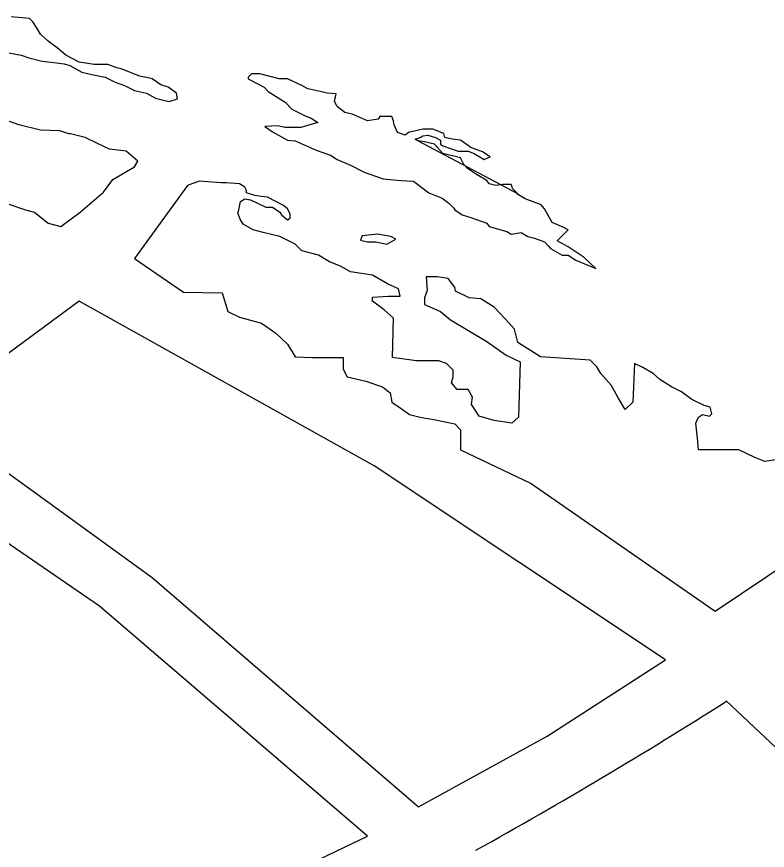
# Model space of a CAD drawing. Extents: x -11.4 to 84.1, y 11.1 to 59.
# Drawn here: x 35.07536 to 35.11317, y 30.54357 to 30.58561 of the extents above; entities that cross this region are included whole.
import ezdxf

# ---------------------------------------------------------------- set-up
doc = ezdxf.new("R2010")
doc.units = 0
doc.layers.add('SH_Data', color=7, linetype='Continuous')

msp = doc.modelspace()

# ---------------------------------------------------------------- linework, layer by layer
at = {"layer": 'SH_Data'}
for p, q in [((35.07880028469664, 30.579509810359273), (35.077995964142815, 30.579721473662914)), ((35.07880028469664, 30.579509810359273), (35.077995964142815, 30.579721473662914)), ((35.10060160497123, 30.57667352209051), (35.09556401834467, 30.579340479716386))]:
    msp.add_line(p, q, dxfattribs=at)
for points in [[(35.0746940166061, 30.583827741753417), (35.075583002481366, 30.583658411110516), (35.075963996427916, 30.58353141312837), (35.07664131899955, 30.583362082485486), (35.07736097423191, 30.583277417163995), (35.07774196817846, 30.583235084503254), (35.07803829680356, 30.583150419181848), (35.07863095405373, 30.582811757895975), (35.07913894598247, 30.582684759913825), (35.079816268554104, 30.582557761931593), (35.08032426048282, 30.582303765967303), (35.08078991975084, 30.582134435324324), (35.08129791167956, 30.581880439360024), (35.08189056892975, 30.58175344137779), (35.082356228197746, 30.581499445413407), (35.082821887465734, 30.58137244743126), (35.08303355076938, 30.581330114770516), (35.083456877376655, 30.581457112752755), (35.08341454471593, 30.58175344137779), (35.08299121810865, 30.58204977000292), (35.0826102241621, 30.582176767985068), (35.082186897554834, 30.58247309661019), (35.08197523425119, 30.582515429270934), (35.08155190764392, 30.582600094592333), (35.080916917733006, 30.58285409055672), (35.08062058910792, 30.582981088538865), (35.08040892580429, 30.583023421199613), (35.0799432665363, 30.5831927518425), (35.079265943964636, 30.5831927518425), (35.07850395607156, 30.583319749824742), (35.07782663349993, 30.583658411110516), (35.07740330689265, 30.584039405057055), (35.07693764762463, 30.584378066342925), (35.076556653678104, 30.584716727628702), (35.076387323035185, 30.585013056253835), (35.076175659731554, 30.585351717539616), (35.07600632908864, 30.585521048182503), (35.075075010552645, 30.585605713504)], [(35.09556401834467, 30.579340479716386), (35.0954370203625, 30.57942514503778), (35.09569101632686, 30.579509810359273), (35.09581801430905, 30.57959447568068), (35.09607201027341, 30.579636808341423), (35.09645300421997, 30.579509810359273), (35.09670700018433, 30.57938281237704), (35.09670700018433, 30.5791711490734), (35.096833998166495, 30.579086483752), (35.097595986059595, 30.57883248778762), (35.098103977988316, 30.57883248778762), (35.098400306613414, 30.578705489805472), (35.09890829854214, 30.578409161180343), (35.09920462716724, 30.578536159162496), (35.09882363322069, 30.578790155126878), (35.0982309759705, 30.579001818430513), (35.09772298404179, 30.57938281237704), (35.09729965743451, 30.57942514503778), (35.096918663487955, 30.579509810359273), (35.096876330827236, 30.579721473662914), (35.096326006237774, 30.57993313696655), (35.09581801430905, 30.57993313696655), (35.09509835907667, 30.579763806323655), (35.09492902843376, 30.579636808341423), (35.09454803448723, 30.579763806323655), (35.09437870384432, 30.580144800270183), (35.0943363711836, 30.580356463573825), (35.09425170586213, 30.58056812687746), (35.09365904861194, 30.58056812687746), (35.093574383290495, 30.580441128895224), (35.093024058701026, 30.580356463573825), (35.092262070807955, 30.580695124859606), (35.0918810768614, 30.580779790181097), (35.09150008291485, 30.581076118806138), (35.091373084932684, 30.581330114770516), (35.09145775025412, 30.581711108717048), (35.09099209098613, 30.58175344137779), (35.0906534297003, 30.581838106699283), (35.09001843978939, 30.58196510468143), (35.089722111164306, 30.582134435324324), (35.08900245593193, 30.58247309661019), (35.08857912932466, 30.58247309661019), (35.087605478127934, 30.58272709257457), (35.08718215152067, 30.58272709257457), (35.08701282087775, 30.582557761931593), (35.08701282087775, 30.58247309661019), (35.08781714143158, 30.58204977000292), (35.08802880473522, 30.581838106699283), (35.08887545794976, 30.58128778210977), (35.089214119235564, 30.580949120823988), (35.089891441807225, 30.5806104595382), (35.09018777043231, 30.580483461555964), (35.09052643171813, 30.58027179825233), (35.08967977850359, 30.580017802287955), (35.08887545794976, 30.580017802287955), (35.08849446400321, 30.580102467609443), (35.0878594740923, 30.580060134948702), (35.088240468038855, 30.579806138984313), (35.08900245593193, 30.57938281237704), (35.08938344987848, 30.579340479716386), (35.090441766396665, 30.578874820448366), (35.090822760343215, 30.57874782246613), (35.091161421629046, 30.578620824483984), (35.09150008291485, 30.578409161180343), (35.09217740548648, 30.578112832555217), (35.09285472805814, 30.577774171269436), (35.09382837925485, 30.577435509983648), (35.09471736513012, 30.57735084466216), (35.09535235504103, 30.57730851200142), (35.096114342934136, 30.57671585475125), (35.09679166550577, 30.57646185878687), (35.0971303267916, 30.57620786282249), (35.09738432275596, 30.575953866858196), (35.097426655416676, 30.575869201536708), (35.097807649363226, 30.575615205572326), (35.0982309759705, 30.57548820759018), (35.09903529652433, 30.57519187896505), (35.0991622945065, 30.575022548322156), (35.10005128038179, 30.574768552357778), (35.10026294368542, 30.574641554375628), (35.10077093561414, 30.574726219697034), (35.101109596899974, 30.574514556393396), (35.101448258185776, 30.57442989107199), (35.10195625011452, 30.574260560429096), (35.102125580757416, 30.574048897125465), (35.1022525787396, 30.573921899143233), (35.10284523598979, 30.573583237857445), (35.10314156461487, 30.573583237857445), (35.10352255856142, 30.573329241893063), (35.10453854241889, 30.57290591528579), (35.1039458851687, 30.57345623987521), (35.10343789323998, 30.573794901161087), (35.10314156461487, 30.57400656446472), (35.10259124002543, 30.574302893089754), (35.10314156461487, 30.57485321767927), (35.102929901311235, 30.574980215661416), (35.10233724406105, 30.57523421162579), (35.10195625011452, 30.575911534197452), (35.10178691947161, 30.576123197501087), (35.10098259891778, 30.576419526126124), (35.10055927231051, 30.57667352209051)], [(35.07803829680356, 30.579679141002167), (35.07753030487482, 30.57984847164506), (35.076556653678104, 30.5798908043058), (35.07545600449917, 30.580144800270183), (35.07452468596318, 30.580483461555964)], [(35.07490567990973, 30.576165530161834), (35.075794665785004, 30.575869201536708), (35.076260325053, 30.575742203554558), (35.07693764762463, 30.57519187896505), (35.077572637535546, 30.575022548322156), (35.07803829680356, 30.57536120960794), (35.078546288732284, 30.575742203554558), (35.07973160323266, 30.576758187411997), (35.080197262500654, 30.577393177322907), (35.08129791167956, 30.578028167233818), (35.081467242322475, 30.578324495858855), (35.08087458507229, 30.57883248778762), (35.080027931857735, 30.57891715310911), (35.079435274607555, 30.579213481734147), (35.07880028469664, 30.579509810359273)], [(35.10060160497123, 30.57667352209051), (35.100347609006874, 30.57692751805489), (35.10026294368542, 30.577139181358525), (35.09983961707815, 30.577139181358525), (35.09950095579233, 30.577096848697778), (35.0991622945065, 30.577181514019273), (35.09903529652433, 30.57735084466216), (35.098527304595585, 30.57764717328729), (35.09806164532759, 30.577943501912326), (35.09789231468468, 30.578155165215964), (35.09772298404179, 30.57849382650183), (35.096833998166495, 30.578705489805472), (35.09641067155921, 30.5791711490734), (35.0959026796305, 30.57929814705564), (35.09556401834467, 30.579340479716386)], [(35.0911190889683, 30.57324457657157), (35.09056876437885, 30.573583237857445), (35.089722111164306, 30.573794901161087), (35.08938344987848, 30.574133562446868), (35.088621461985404, 30.574514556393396), (35.08777480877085, 30.574726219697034), (35.08726681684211, 30.57485321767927), (35.086758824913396, 30.575149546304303), (35.08663182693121, 30.57536120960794), (35.08650482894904, 30.575699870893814), (35.08654716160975, 30.575869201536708), (35.08663182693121, 30.576292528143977), (35.08684349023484, 30.576419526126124), (35.087139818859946, 30.576377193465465), (35.087901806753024, 30.575996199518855), (35.088240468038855, 30.575996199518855), (35.088621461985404, 30.575742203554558), (35.08870612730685, 30.575615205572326), (35.08900245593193, 30.57536120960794), (35.089129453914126, 30.575445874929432), (35.089129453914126, 30.575657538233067), (35.08900245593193, 30.575911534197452), (35.088790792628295, 30.576080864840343), (35.08840979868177, 30.576292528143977), (35.08798647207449, 30.576504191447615), (35.08769014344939, 30.576546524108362), (35.087351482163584, 30.576588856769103), (35.08692815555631, 30.57671585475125), (35.08692815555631, 30.576842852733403), (35.08684349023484, 30.577012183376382), (35.08658949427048, 30.577181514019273), (35.08591217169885, 30.577223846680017), (35.08565817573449, 30.577223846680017), (35.08455752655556, 30.57730851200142), (35.08396486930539, 30.577096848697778), (35.08129791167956, 30.57341390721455), (35.08375320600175, 30.571720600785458), (35.085700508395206, 30.571678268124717), (35.08599683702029, 30.57074694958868), (35.08658949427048, 30.570450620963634), (35.08769014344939, 30.57015429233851), (35.08840979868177, 30.56964630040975), (35.08900245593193, 30.56909597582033), (35.08938344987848, 30.568460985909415), (35.09023010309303, 30.568418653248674), (35.091203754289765, 30.568418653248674), (35.09179641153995, 30.568418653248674), (35.09179641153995, 30.567825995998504), (35.09200807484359, 30.567445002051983), (35.09293939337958, 30.56723333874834), (35.09378604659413, 30.566937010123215), (35.09416704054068, 30.56664068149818), (35.09425170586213, 30.56617502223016), (35.094675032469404, 30.56587869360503), (35.0951406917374, 30.565540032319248), (35.09569101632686, 30.565413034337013), (35.09645300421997, 30.565286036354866), (35.097426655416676, 30.565074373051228), (35.09772298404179, 30.5647780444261), (35.09772298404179, 30.564185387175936), (35.09772298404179, 30.563762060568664), (35.101278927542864, 30.56206875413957), (35.10665517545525, 30.5583434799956), (35.11054978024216, 30.555634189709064), (35.114529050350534, 30.558301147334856)], [(35.09399770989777, 30.574133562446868), (35.094463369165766, 30.57438755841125), (35.09420937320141, 30.574514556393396), (35.093532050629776, 30.574641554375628), (35.09277006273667, 30.57455688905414), (35.092685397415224, 30.574345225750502), (35.093024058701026, 30.574260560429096), (35.09332038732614, 30.574260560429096), (35.0934473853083, 30.574260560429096), (35.09399770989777, 30.574133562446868)], [(35.10424221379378, 30.568291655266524), (35.10174458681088, 30.568460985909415), (35.10060160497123, 30.569180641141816), (35.10043227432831, 30.56985796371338), (35.099966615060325, 30.570365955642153), (35.09941629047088, 30.570958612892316), (35.09873896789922, 30.571381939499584), (35.09814631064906, 30.571424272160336), (35.0974689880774, 30.571762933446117), (35.097426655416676, 30.571974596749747), (35.097087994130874, 30.572397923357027), (35.09653766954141, 30.57248258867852), (35.09598734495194, 30.57248258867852), (35.09602967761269, 30.571805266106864), (35.0959026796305, 30.571424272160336), (35.0959026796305, 30.571085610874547), (35.09670700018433, 30.57074694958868), (35.09721499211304, 30.5703236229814), (35.09903529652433, 30.569222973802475), (35.100008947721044, 30.568545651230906), (35.100728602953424, 30.568206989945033), (35.10064393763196, 30.565413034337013), (35.10030527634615, 30.565116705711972), (35.09941629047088, 30.565243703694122), (35.09865430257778, 30.56545536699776), (35.09827330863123, 30.566048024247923), (35.09831564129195, 30.56642901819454), (35.098103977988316, 30.566810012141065), (35.09755365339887, 30.566810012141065), (35.09725732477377, 30.56714867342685), (35.09734199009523, 30.567445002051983), (35.09734199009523, 30.567783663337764), (35.09700332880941, 30.568122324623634), (35.09662233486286, 30.568249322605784), (35.09547935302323, 30.568249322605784), (35.09429403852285, 30.568418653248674), (35.0943363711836, 30.570408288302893), (35.09387071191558, 30.57083161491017), (35.09327805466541, 30.571254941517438), (35.09327805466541, 30.571466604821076), (35.09408237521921, 30.571508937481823), (35.094675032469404, 30.571508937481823), (35.09459036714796, 30.571889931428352), (35.09404004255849, 30.572143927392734), (35.09327805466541, 30.572567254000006), (35.09217740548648, 30.5727365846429), (35.09166941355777, 30.573032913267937), (35.0911190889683, 30.57324457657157)], [(35.095606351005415, 30.545770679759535), (35.10208324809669, 30.549326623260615), (35.108052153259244, 30.55317889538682), (35.09336271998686, 30.56295774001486), (35.07850395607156, 30.571254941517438), (35.070799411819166, 30.565582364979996), (35.082186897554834, 30.557327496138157), (35.095606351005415, 30.545770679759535)], [(35.114148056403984, 30.56333873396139), (35.11304740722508, 30.5631694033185), (35.11253941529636, 30.563381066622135), (35.111735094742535, 30.563762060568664), (35.11122710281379, 30.563762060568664), (35.11050744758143, 30.563762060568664), (35.110041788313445, 30.563762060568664), (35.109703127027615, 30.563762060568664), (35.10966079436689, 30.56435471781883), (35.10957612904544, 30.565116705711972), (35.109703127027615, 30.565413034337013), (35.109914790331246, 30.565540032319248), (35.110253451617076, 30.56545536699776), (35.11038044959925, 30.565582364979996), (35.110295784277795, 30.565921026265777), (35.10999945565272, 30.566005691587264), (35.109364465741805, 30.566302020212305), (35.10885647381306, 30.566683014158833), (35.10834848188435, 30.566937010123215), (35.10775582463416, 30.567318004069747), (35.10741716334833, 30.56761433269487), (35.106909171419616, 30.567910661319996), (35.10648584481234, 30.568122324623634), (35.106401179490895, 30.56617502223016), (35.106020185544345, 30.56579402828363), (35.10563919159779, 30.56642901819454), (35.105300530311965, 30.567021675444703), (35.10479253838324, 30.56761433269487), (35.104580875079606, 30.56795299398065), (35.10424221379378, 30.568291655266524)], [(35.067709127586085, 30.546363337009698), (35.07587933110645, 30.536076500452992), (35.093024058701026, 30.54428903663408), (35.07951993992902, 30.555888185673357), (35.067666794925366, 30.564016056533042), (35.05619464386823, 30.558809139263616), (35.067709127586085, 30.546363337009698)], [(35.11110010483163, 30.5511045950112), (35.1294724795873, 30.53383286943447), (35.13654203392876, 30.52566266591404)]]:
    msp.add_lwpolyline(points, dxfattribs=at)
msp.add_arc((34.97877700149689, 30.759118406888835), 0.24655358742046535, 299.0475611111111, 302.4618638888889, dxfattribs=at)

doc.saveas('drawing.dxf')
